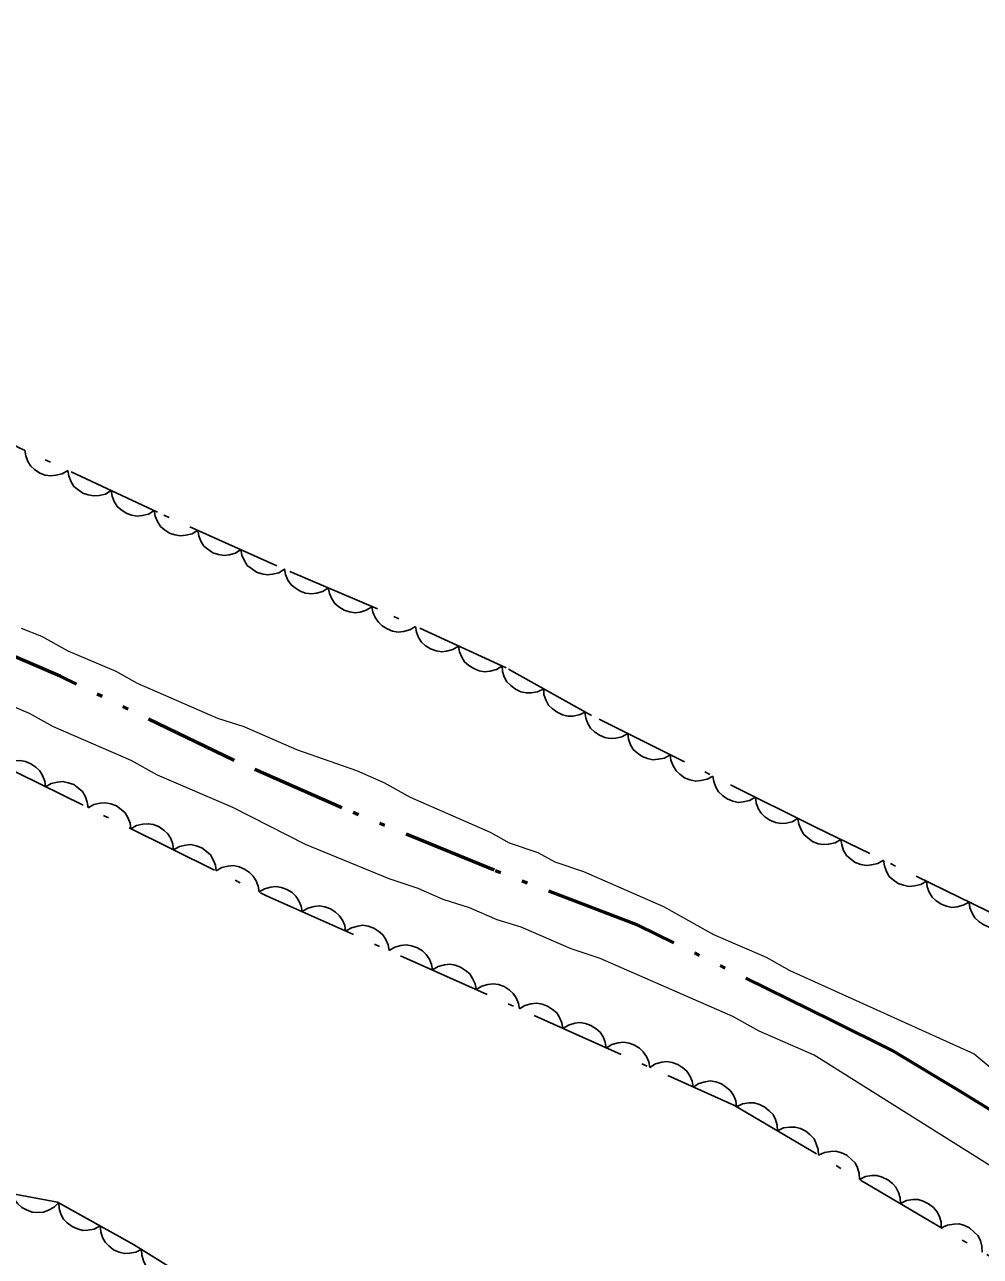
# Model space of a CAD drawing. Extents: x 356765 to 358572, y 5103174 to 5104650.
# Drawn here: x 357749.45 to 357779.56, y 5104184.98 to 5104223.8 of the extents above; entities that cross this region are included whole.
import ezdxf

# ---------------------------------------------------------------- set-up
doc = ezdxf.new("R2010")
doc.units = 0
doc.header["$LTSCALE"] = 0.6
doc.linetypes.add('DASH_DOUBLE_DOT', pattern=[9.2, 5, -1.2, 0.3, -1.2, 0.3, -1.2])
doc.linetypes.add('DOT_DASHED', pattern=[7.7, 5, -1.2, 0.3, -1.2])
for name, color, linetype, lineweight in [('2', 7, 'Continuous', 13), ('4', 7, 'Continuous', 90), ('44', 7, 'Continuous', 25)]:
    doc.layers.add(name, color=color, linetype=linetype, lineweight=lineweight)

msp = doc.modelspace()

# ---------------------------------------------------------------- linework, layer by layer
at = {"layer": '2'}
for points in [[(357749.34, 5104204.78), (357749.98, 5104204.53), (357750.81, 5104204.07), (357752.32, 5104203.43), (357752.99, 5104203.05), (357755.52, 5104201.95), (357756.35, 5104201.68), (357758.01, 5104200.96), (357759.9, 5104200.3), (357760.76, 5104199.92), (357761.59, 5104199.46), (357764.11, 5104198.35), (357764.71, 5104198.02), (357765.62, 5104197.71), (357766.15, 5104197.42), (357767.05, 5104197.11), (357769.58, 5104196.01), (357771.15, 5104195.13), (357772.81, 5104194.41), (357773.56, 5104193.99), (357779.36, 5104191.37), (357780.43, 5104190.48)], [(357781.16, 5104187.03), (357774.32, 5104191.32), (357772.59, 5104192.08), (357771.76, 5104192.54), (357767.58, 5104194.37), (357766.67, 5104194.68), (357765.09, 5104195.36), (357764.33, 5104195.59), (357763.46, 5104195.97), (357762.63, 5104196.23), (357761.84, 5104196.58), (357760.93, 5104196.88), (357758.29, 5104197.96), (357756, 5104199.13), (357753.63, 5104200.15), (357752.8, 5104200.61), (357750.35, 5104201.67), (357749.6, 5104202.09), (357743.57, 5104204.65)]]:
    msp.add_lwpolyline(points, dxfattribs=at)
at = {"layer": '4', "linetype": 'DASH_DOUBLE_DOT', "lineweight": 53}
msp.add_lwpolyline([(357780.67, 5104189.11), (357778.91, 5104190.19), (357776.78, 5104191.47), (357774.86, 5104192.43), (357768.77, 5104195.42), (357764.24, 5104197.15), (357759.44, 5104199.12), (357756.05, 5104200.61), (357750.56, 5104203.27), (357745.15, 5104205.6), (357740.45, 5104207.92), (357737.4, 5104209.32), (357734.67, 5104210.93), (357728.94, 5104214.21), (357723.89, 5104217.11), (357721.19, 5104218.61), (357718.56, 5104220.06), (357715.83, 5104221.68), (357714.11, 5104222.64)], dxfattribs=at)
at = {"layer": '44', "linetype": 'DOT_DASHED'}
for points in [[(357695.82, 5104229.94), (357710.46, 5104221.04), (357724.32, 5104212.17), (357735.74, 5104206.62), (357744.45, 5104202.57), (357757.07, 5104196.35), (357771.81, 5104189.74), (357782.72, 5104183.29), (357791.81, 5104177.07), (357796.96, 5104172.26), (357803.78, 5104166.9), (357808.8, 5104162.55), (357813.82, 5104158.2), (357818.07, 5104153.88), (357822.03, 5104149.72), (357824.82, 5104147), (357827.01, 5104144.61), (357829.8, 5104141.88), (357831.23, 5104139.52), (357832.94, 5104137.09)], [(357828.02, 5104156.2), (357824.79, 5104159.55), (357819.81, 5104164.67), (357811.86, 5104172.22), (357807.44, 5104176.24), (357800.36, 5104182.52), (357797.69, 5104184.78), (357795.77, 5104186.24), (357788.15, 5104190.86), (357780.23, 5104195.65), (357774.37, 5104198.51), (357767.31, 5104202.03), (357764.62, 5104203.53), (357760.56, 5104205.39), (357757.39, 5104206.75), (357753.63, 5104208.44), (357749.27, 5104210.47), (357744.78, 5104212.96), (357740.29, 5104215.46), (357734, 5104218.95), (357729.34, 5104221.14), (357715.74, 5104229.08)], [(357781.78, 5104166.18), (357779.01, 5104166.15), (357776.02, 5104167.81), (357773.82, 5104170.21), (357771.5, 5104173.06), (357769.27, 5104174.69), (357767.04, 5104176.32), (357764.35, 5104177.81), (357761.65, 5104179.31), (357758.69, 5104181.74), (357752.87, 5104185.36), (357750.48, 5104186.69), (357748.35, 5104187.09), (357742.09, 5104187.82), (357739.45, 5104187.32), (357735.36, 5104188.42), (357731, 5104190.44), (357725.95, 5104194.03), (357722.69, 5104196.62), (357719.6, 5104199.51), (357717.7, 5104201.74), (357715.81, 5104203.97), (357712.89, 5104207.15)]]:
    msp.add_lwpolyline(points, dxfattribs=at)
at = {"layer": '44'}
for points in [[(357750.81, 5104209.75), (357750.63, 5104209.65), (357750.43, 5104209.6), (357750.27, 5104209.58), (357750.09, 5104209.61), (357749.92, 5104209.67), (357749.76, 5104209.78), (357749.64, 5104209.89), (357749.55, 5104210.04), (357749.48, 5104210.21), (357749.45, 5104210.39)], [(357752.17, 5104209.12), (357751.99, 5104209.01), (357751.79, 5104208.96), (357751.63, 5104208.95), (357751.45, 5104208.98), (357751.28, 5104209.04), (357751.12, 5104209.15), (357751, 5104209.25), (357750.91, 5104209.4), (357750.84, 5104209.58), (357750.81, 5104209.75)], [(357753.53, 5104208.49), (357753.35, 5104208.38), (357753.15, 5104208.33), (357752.99, 5104208.31), (357752.81, 5104208.34), (357752.64, 5104208.41), (357752.48, 5104208.52), (357752.36, 5104208.62), (357752.27, 5104208.77), (357752.2, 5104208.94), (357752.17, 5104209.12)], [(357754.9, 5104207.87), (357754.72, 5104207.76), (357754.52, 5104207.71), (357754.36, 5104207.69), (357754.18, 5104207.72), (357754.01, 5104207.78), (357753.85, 5104207.88), (357753.73, 5104207.99), (357753.63, 5104208.14), (357753.56, 5104208.31), (357753.53, 5104208.49)], [(357756.26, 5104207.26), (357756.09, 5104207.15), (357755.89, 5104207.09), (357755.73, 5104207.07), (357755.55, 5104207.1), (357755.38, 5104207.16), (357755.22, 5104207.27), (357755.09, 5104207.37), (357755, 5104207.52), (357754.93, 5104207.69), (357754.9, 5104207.87)], [(357757.63, 5104206.64), (357757.45, 5104206.53), (357757.26, 5104206.48), (357757.09, 5104206.46), (357756.92, 5104206.49), (357756.75, 5104206.55), (357756.59, 5104206.66), (357756.46, 5104206.76), (357756.37, 5104206.91), (357756.29, 5104207.08), (357756.26, 5104207.26)], [(357759.01, 5104206.05), (357758.84, 5104205.94), (357758.64, 5104205.89), (357758.48, 5104205.86), (357758.3, 5104205.89), (357758.13, 5104205.95), (357757.97, 5104206.05), (357757.84, 5104206.15), (357757.74, 5104206.3), (357757.67, 5104206.47), (357757.63, 5104206.65)], [(357760.39, 5104205.46), (357760.21, 5104205.35), (357760.02, 5104205.29), (357759.86, 5104205.27), (357759.68, 5104205.3), (357759.51, 5104205.35), (357759.35, 5104205.46), (357759.22, 5104205.56), (357759.12, 5104205.71), (357759.05, 5104205.88), (357759.01, 5104206.05)], [(357761.76, 5104204.84), (357761.58, 5104204.73), (357761.38, 5104204.68), (357761.22, 5104204.66), (357761.04, 5104204.69), (357760.87, 5104204.76), (357760.71, 5104204.86), (357760.59, 5104204.97), (357760.49, 5104205.12), (357760.42, 5104205.29), (357760.39, 5104205.47)], [(357763.12, 5104204.22), (357762.94, 5104204.11), (357762.74, 5104204.06), (357762.58, 5104204.04), (357762.41, 5104204.07), (357762.23, 5104204.13), (357762.07, 5104204.24), (357761.95, 5104204.34), (357761.86, 5104204.49), (357761.79, 5104204.66), (357761.76, 5104204.84)], [(357764.48, 5104203.59), (357764.31, 5104203.48), (357764.11, 5104203.43), (357763.94, 5104203.41), (357763.77, 5104203.44), (357763.6, 5104203.51), (357763.44, 5104203.61), (357763.31, 5104203.72), (357763.22, 5104203.87), (357763.15, 5104204.04), (357763.12, 5104204.22)], [(357765.8, 5104202.87), (357765.61, 5104202.78), (357765.41, 5104202.74), (357765.25, 5104202.74), (357765.08, 5104202.78), (357764.91, 5104202.86), (357764.76, 5104202.98), (357764.64, 5104203.09), (357764.56, 5104203.25), (357764.5, 5104203.42), (357764.49, 5104203.6)], [(357767.11, 5104202.14), (357766.92, 5104202.05), (357766.72, 5104202.01), (357766.56, 5104202.01), (357766.39, 5104202.05), (357766.22, 5104202.13), (357766.07, 5104202.25), (357765.95, 5104202.36), (357765.87, 5104202.52), (357765.81, 5104202.69), (357765.8, 5104202.87)], [(357768.45, 5104201.46), (357768.26, 5104201.36), (357768.07, 5104201.32), (357767.9, 5104201.3), (357767.73, 5104201.34), (357767.56, 5104201.41), (357767.4, 5104201.52), (357767.28, 5104201.63), (357767.19, 5104201.78), (357767.13, 5104201.95), (357767.1, 5104202.13)], [(357769.79, 5104200.79), (357769.61, 5104200.69), (357769.41, 5104200.65), (357769.24, 5104200.63), (357769.07, 5104200.67), (357768.9, 5104200.74), (357768.75, 5104200.85), (357768.62, 5104200.96), (357768.54, 5104201.11), (357768.47, 5104201.28), (357768.45, 5104201.46)], [(357748.76, 5104200.45), (357748.94, 5104200.55), (357749.14, 5104200.6), (357749.3, 5104200.61), (357749.47, 5104200.58), (357749.64, 5104200.51), (357749.8, 5104200.4), (357749.92, 5104200.29), (357750.01, 5104200.14), (357750.08, 5104199.96), (357750.1, 5104199.78)], [(357771.13, 5104200.12), (357770.95, 5104200.02), (357770.75, 5104199.98), (357770.59, 5104199.96), (357770.41, 5104200), (357770.24, 5104200.07), (357770.09, 5104200.18), (357769.97, 5104200.29), (357769.88, 5104200.44), (357769.81, 5104200.62), (357769.79, 5104200.79)], [(357772.47, 5104199.46), (357772.29, 5104199.35), (357772.09, 5104199.31), (357771.93, 5104199.29), (357771.76, 5104199.33), (357771.58, 5104199.4), (357771.43, 5104199.51), (357771.31, 5104199.62), (357771.22, 5104199.77), (357771.16, 5104199.95), (357771.13, 5104200.12)], [(357750.1, 5104199.78), (357750.28, 5104199.89), (357750.48, 5104199.93), (357750.65, 5104199.95), (357750.82, 5104199.91), (357750.99, 5104199.85), (357751.15, 5104199.73), (357751.27, 5104199.63), (357751.36, 5104199.47), (357751.42, 5104199.3), (357751.45, 5104199.12)], [(357773.82, 5104198.79), (357773.63, 5104198.68), (357773.44, 5104198.64), (357773.27, 5104198.63), (357773.1, 5104198.66), (357772.93, 5104198.73), (357772.77, 5104198.84), (357772.65, 5104198.95), (357772.56, 5104199.1), (357772.5, 5104199.28), (357772.47, 5104199.46)], [(357751.45, 5104199.12), (357751.63, 5104199.23), (357751.83, 5104199.27), (357751.99, 5104199.28), (357752.16, 5104199.25), (357752.34, 5104199.18), (357752.49, 5104199.07), (357752.61, 5104198.96), (357752.7, 5104198.81), (357752.77, 5104198.64), (357752.79, 5104198.46)], [(357752.79, 5104198.46), (357752.97, 5104198.56), (357753.17, 5104198.61), (357753.34, 5104198.62), (357753.51, 5104198.59), (357753.68, 5104198.52), (357753.84, 5104198.41), (357753.96, 5104198.3), (357754.05, 5104198.15), (357754.11, 5104197.97), (357754.14, 5104197.8)], [(357775.16, 5104198.12), (357774.98, 5104198.02), (357774.78, 5104197.97), (357774.62, 5104197.96), (357774.45, 5104197.99), (357774.27, 5104198.06), (357774.12, 5104198.17), (357774, 5104198.28), (357773.91, 5104198.43), (357773.84, 5104198.6), (357773.81, 5104198.78)], [(357776.51, 5104197.47), (357776.33, 5104197.36), (357776.13, 5104197.32), (357775.97, 5104197.3), (357775.79, 5104197.33), (357775.62, 5104197.4), (357775.47, 5104197.51), (357775.34, 5104197.62), (357775.25, 5104197.77), (357775.19, 5104197.95), (357775.16, 5104198.12)], [(357754.14, 5104197.8), (357754.32, 5104197.9), (357754.52, 5104197.94), (357754.68, 5104197.96), (357754.85, 5104197.92), (357755.03, 5104197.86), (357755.18, 5104197.74), (357755.3, 5104197.64), (357755.39, 5104197.48), (357755.46, 5104197.31), (357755.48, 5104197.13)], [(357777.86, 5104196.81), (357777.68, 5104196.7), (357777.48, 5104196.66), (357777.31, 5104196.64), (357777.14, 5104196.68), (357776.97, 5104196.74), (357776.81, 5104196.85), (357776.69, 5104196.96), (357776.6, 5104197.11), (357776.54, 5104197.29), (357776.51, 5104197.47)], [(357755.48, 5104197.13), (357755.66, 5104197.24), (357755.86, 5104197.28), (357756.03, 5104197.3), (357756.2, 5104197.26), (357756.37, 5104197.19), (357756.53, 5104197.08), (357756.65, 5104196.97), (357756.74, 5104196.82), (357756.8, 5104196.65), (357756.83, 5104196.47)], [(357756.82, 5104196.46), (357757, 5104196.57), (357757.2, 5104196.62), (357757.36, 5104196.64), (357757.54, 5104196.61), (357757.71, 5104196.55), (357757.87, 5104196.45), (357757.99, 5104196.34), (357758.09, 5104196.19), (357758.16, 5104196.02), (357758.19, 5104195.85)], [(357779.21, 5104196.15), (357779.02, 5104196.05), (357778.83, 5104196), (357778.66, 5104195.98), (357778.49, 5104196.02), (357778.32, 5104196.08), (357778.16, 5104196.2), (357778.04, 5104196.3), (357777.95, 5104196.46), (357777.88, 5104196.63), (357777.86, 5104196.81)], [(357758.19, 5104195.85), (357758.37, 5104195.96), (357758.57, 5104196.01), (357758.73, 5104196.03), (357758.9, 5104196), (357759.08, 5104195.94), (357759.24, 5104195.83), (357759.36, 5104195.73), (357759.46, 5104195.58), (357759.53, 5104195.41), (357759.56, 5104195.23)], [(357780.55, 5104195.49), (357780.37, 5104195.39), (357780.17, 5104195.34), (357780.01, 5104195.33), (357779.84, 5104195.36), (357779.67, 5104195.43), (357779.51, 5104195.54), (357779.39, 5104195.65), (357779.3, 5104195.8), (357779.23, 5104195.97), (357779.21, 5104196.15)], [(357759.56, 5104195.23), (357759.74, 5104195.34), (357759.94, 5104195.39), (357760.1, 5104195.42), (357760.27, 5104195.39), (357760.45, 5104195.33), (357760.61, 5104195.22), (357760.73, 5104195.12), (357760.83, 5104194.97), (357760.9, 5104194.8), (357760.93, 5104194.62)], [(357760.93, 5104194.62), (357761.11, 5104194.73), (357761.3, 5104194.78), (357761.47, 5104194.8), (357761.64, 5104194.77), (357761.82, 5104194.71), (357761.98, 5104194.61), (357762.1, 5104194.5), (357762.2, 5104194.35), (357762.27, 5104194.18), (357762.3, 5104194.01)], [(357762.3, 5104194.01), (357762.48, 5104194.12), (357762.67, 5104194.17), (357762.84, 5104194.19), (357763.01, 5104194.16), (357763.18, 5104194.1), (357763.34, 5104193.99), (357763.47, 5104193.89), (357763.56, 5104193.74), (357763.64, 5104193.57), (357763.67, 5104193.39)], [(357763.67, 5104193.39), (357763.85, 5104193.5), (357764.04, 5104193.55), (357764.21, 5104193.57), (357764.38, 5104193.55), (357764.55, 5104193.49), (357764.71, 5104193.38), (357764.84, 5104193.27), (357764.93, 5104193.13), (357765.01, 5104192.95), (357765.04, 5104192.78)], [(357765.04, 5104192.78), (357765.21, 5104192.89), (357765.41, 5104192.94), (357765.57, 5104192.96), (357765.75, 5104192.93), (357765.92, 5104192.87), (357766.08, 5104192.76), (357766.21, 5104192.66), (357766.3, 5104192.51), (357766.37, 5104192.34), (357766.4, 5104192.16)], [(357766.4, 5104192.16), (357766.58, 5104192.27), (357766.78, 5104192.33), (357766.94, 5104192.35), (357767.12, 5104192.32), (357767.29, 5104192.26), (357767.45, 5104192.15), (357767.58, 5104192.05), (357767.67, 5104191.9), (357767.74, 5104191.73), (357767.77, 5104191.55)], [(357767.77, 5104191.55), (357767.95, 5104191.66), (357768.15, 5104191.71), (357768.31, 5104191.73), (357768.49, 5104191.7), (357768.66, 5104191.64), (357768.82, 5104191.54), (357768.94, 5104191.43), (357769.04, 5104191.28), (357769.11, 5104191.11), (357769.14, 5104190.94)], [(357769.14, 5104190.94), (357769.32, 5104191.05), (357769.52, 5104191.1), (357769.68, 5104191.12), (357769.85, 5104191.09), (357770.03, 5104191.03), (357770.19, 5104190.92), (357770.31, 5104190.82), (357770.41, 5104190.67), (357770.48, 5104190.5), (357770.51, 5104190.32)], [(357770.51, 5104190.32), (357770.69, 5104190.43), (357770.89, 5104190.48), (357771.05, 5104190.51), (357771.22, 5104190.48), (357771.4, 5104190.42), (357771.56, 5104190.31), (357771.68, 5104190.21), (357771.78, 5104190.06), (357771.85, 5104189.89), (357771.88, 5104189.71)], [(357771.88, 5104189.7), (357772.06, 5104189.79), (357772.27, 5104189.82), (357772.43, 5104189.82), (357772.6, 5104189.77), (357772.77, 5104189.69), (357772.91, 5104189.57), (357773.03, 5104189.45), (357773.1, 5104189.3), (357773.16, 5104189.12), (357773.17, 5104188.94)], [(357773.17, 5104188.94), (357773.36, 5104189.03), (357773.56, 5104189.06), (357773.72, 5104189.06), (357773.89, 5104189.01), (357774.06, 5104188.93), (357774.2, 5104188.81), (357774.32, 5104188.69), (357774.39, 5104188.53), (357774.45, 5104188.35), (357774.46, 5104188.17)], [(357774.46, 5104188.17), (357774.65, 5104188.26), (357774.85, 5104188.29), (357775.01, 5104188.3), (357775.18, 5104188.25), (357775.35, 5104188.17), (357775.5, 5104188.04), (357775.61, 5104187.93), (357775.69, 5104187.77), (357775.74, 5104187.59), (357775.75, 5104187.41)], [(357775.75, 5104187.41), (357775.94, 5104187.5), (357776.14, 5104187.53), (357776.3, 5104187.53), (357776.47, 5104187.48), (357776.64, 5104187.4), (357776.79, 5104187.28), (357776.9, 5104187.16), (357776.98, 5104187), (357777.03, 5104186.83), (357777.04, 5104186.65)], [(357750.52, 5104186.68), (357750.38, 5104186.53), (357750.2, 5104186.44), (357750.04, 5104186.38), (357749.87, 5104186.37), (357749.68, 5104186.38), (357749.5, 5104186.45), (357749.36, 5104186.52), (357749.23, 5104186.64), (357749.12, 5104186.79), (357749.05, 5104186.96)], [(357751.83, 5104185.94), (357751.64, 5104185.84), (357751.44, 5104185.81), (357751.28, 5104185.8), (357751.11, 5104185.85), (357750.94, 5104185.92), (357750.79, 5104186.04), (357750.67, 5104186.16), (357750.59, 5104186.31), (357750.53, 5104186.49), (357750.52, 5104186.67)], [(357777.04, 5104186.65), (357777.23, 5104186.74), (357777.43, 5104186.77), (357777.6, 5104186.77), (357777.76, 5104186.72), (357777.93, 5104186.64), (357778.08, 5104186.52), (357778.19, 5104186.4), (357778.27, 5104186.24), (357778.32, 5104186.06), (357778.33, 5104185.88)], [(357753.14, 5104185.21), (357752.95, 5104185.12), (357752.75, 5104185.08), (357752.59, 5104185.07), (357752.42, 5104185.12), (357752.25, 5104185.19), (357752.1, 5104185.31), (357751.98, 5104185.43), (357751.9, 5104185.58), (357751.85, 5104185.76), (357751.83, 5104185.94)], [(357778.33, 5104185.88), (357778.52, 5104185.97), (357778.72, 5104186), (357778.89, 5104186.01), (357779.06, 5104185.96), (357779.22, 5104185.88), (357779.37, 5104185.75), (357779.48, 5104185.64), (357779.56, 5104185.48), (357779.61, 5104185.3), (357779.62, 5104185.12)], [(357754.41, 5104184.4), (357754.22, 5104184.32), (357754.01, 5104184.29), (357753.85, 5104184.3), (357753.68, 5104184.35), (357753.52, 5104184.43), (357753.37, 5104184.56), (357753.26, 5104184.68), (357753.19, 5104184.84), (357753.14, 5104185.02), (357753.13, 5104185.2)]]:
    msp.add_lwpolyline(points, dxfattribs=at)

doc.saveas('drawing.dxf')
